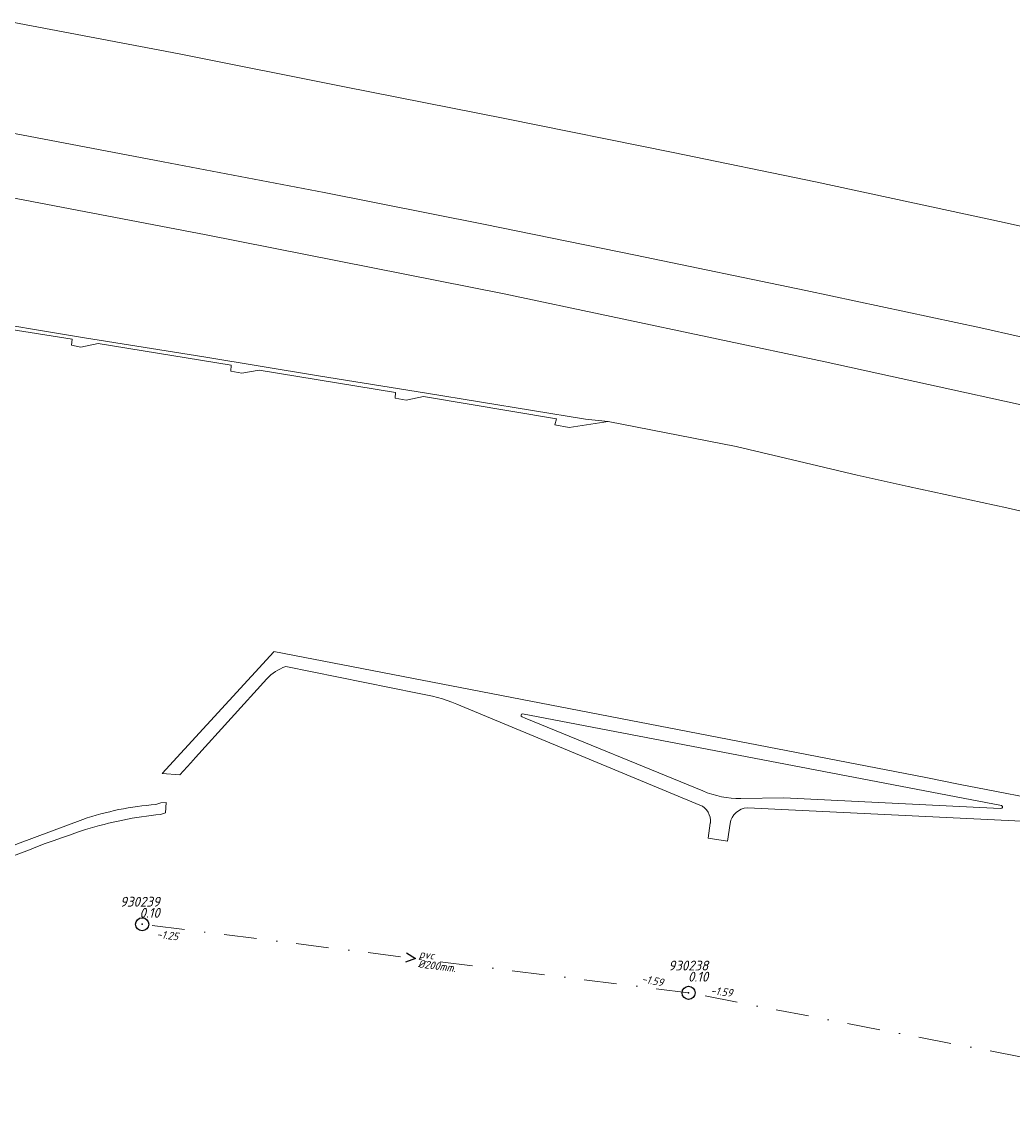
# Model space of a CAD drawing. Extents: x 148869 to 161638, y 453607 to 469810.
# Tile 717 of 1056: x 153988 to 154139, y 468679 to 468848. Entities that reach past the tile are written whole.
import ezdxf
from ezdxf.enums import TextEntityAlignment as Align

# ---------------------------------------------------------------- set-up
doc = ezdxf.new("R2010")
doc.units = 0
doc.header["$PDMODE"] = 32
doc.header["$PDSIZE"] = 2
doc.linetypes.add('RI-VWA', pattern=[11, 5, -3, 0, -3])
doc.layers.get('0').update_dxf_attribs({"linetype": 'CONTINUOUS'})
for name, color, linetype in [('B-OI-RI-BOB-T18-niet meenemen', 252, 'CONTINUOUS'), ('B-OI-RI-DIAMETER-T18-niet meenemen', 252, 'CONTINUOUS'), ('B-OI-RI-MATERIAAL-T18-niet meenemen', 252, 'CONTINUOUS'), ('B-OI-RI-STROOMRICHTING-S-niet meenemen', 252, 'CONTINUOUS'), ('B-OI-RI-VWA_PUTDEKSELHOOGTE-T25-niet meenemen', 252, 'CONTINUOUS'), ('gs dwa', 252, 'CONTINUOUS')]:
    doc.layers.add(name, color=color, linetype=linetype)
for name, color, linetype, lineweight in [('B-OI-RI-VWA_TRANSPORTLEIDING-G-niet meenemen', 252, 'RI-VWA', 18), ('B-RO-VH-VERHARDING_ASFALT-GV', 251, 'CONTINUOUS', 18), ('B-RO-VH-VERHARDING_GESLOTEN-GV', 251, 'CONTINUOUS', 18), ('B-RO-VH-VERHARDING_HALFVERHARDING_GRIND-GV', 251, 'CONTINUOUS', 18)]:
    doc.layers.add(name, color=color, linetype=linetype, lineweight=lineweight)
doc.styles.add('iso15', font='ISO.shx', dxfattribs={"oblique": 15})
doc.styles.add('NLCS-ISO-M750_CURSIEF', font='NLCS-ISO.ttf', dxfattribs={"oblique": 15})

# ---------------------------------------------------------------- blocks, each defined once
blk = doc.blocks.new('ACMAP_ANN_TEMPLATE_diam')
at = {"color": 0, "linetype": 'ByBlock', "style": 'iso15', "oblique": 15}
blk.add_attdef('diam', (0.5, -1.3), '', height=1.2, dxfattribs=at)
blk = doc.blocks.new('ACMAP_ANN_TEMPLATE_mat')
at = {"color": 0, "linetype": 'ByBlock', "style": 'iso15', "oblique": 15}
blk.add_attdef('mat', (0.5, 0.2), '', height=1.2, dxfattribs=at)
blk = doc.blocks.new('ACMAP_ANN_TEMPLATE_nap-l')
at = {"color": 0, "linetype": 'ByBlock', "style": 'iso15', "oblique": 15}
blk.add_attdef('nap-l', (3.3, 0.2), '', height=1.2, dxfattribs=at)
blk = doc.blocks.new('ACMAP_ANN_TEMPLATE_nap-r')
at = {"color": 0, "linetype": 'ByBlock', "style": 'iso15', "oblique": 15}
blk.add_attdef('nap-r', text='', height=1.2, dxfattribs=at).set_placement((-4.1, 0.2), align=Align.RIGHT)
blk = doc.blocks.new('ACMAP_ANN_TEMPLATE_puth-dwa')
at = {"color": 0, "linetype": 'ByBlock', "style": 'iso15', "oblique": 15}
blk.add_attdef('puth-dwa', text='', height=1.5, dxfattribs=at).set_placement((2.7, 1), align=Align.RIGHT)
blk = doc.blocks.new('ACMAP_ANN_TEMPLATE_putnr-dwa')
at = {"color": 0, "linetype": 'ByBlock', "style": 'iso15', "oblique": 15}
blk.add_attdef('putnr-dwa', text='', height=1.5, dxfattribs=at).set_placement((2.7, 2.7), align=Align.RIGHT)

msp = doc.modelspace()

# ---------------------------------------------------------------- linework, layer by layer
at = {"layer": 'B-OI-RI-STROOMRICHTING-S-niet meenemen'}
msp.add_lwpolyline([(154046.63, 468705.44), (154047.97, 468704.55), (154046.45, 468704.01)], dxfattribs=at)
at = {"layer": 'B-OI-RI-VWA_TRANSPORTLEIDING-G-niet meenemen'}
for p, q in [((154089.76, 468699.31), (154006.18, 468709.79)), ((154195.27, 468678.96), (154089.76, 468699.31))]:
    msp.add_line(p, q, dxfattribs=at)
at = {"layer": 'B-RO-VH-VERHARDING_ASFALT-GV'}
for points in [[(154008.29, 468728.1, 0.064164), (153997.1, 468725.82)], [(153997.52, 468724.27, -0.051871), (154009.01, 468726.58)], [(153978.15, 468716.6, -0.029808), (153997.52, 468724.27)]]:
    msp.add_lwpolyline(points, format="xyb", dxfattribs=at)
at = {"layer": 'B-RO-VH-VERHARDING_ASFALT-GV', "flags": 128}
for points in [[(154009.01, 468726.58), (154009.77, 468726.82), (154009.83, 468728.42), (154009.02, 468728.35), (154008.29, 468728.1)], [(153997.1, 468725.82), (153987.09, 468722.09), (153977.2, 468718.05), (153965.24, 468712.45), (153957.91, 468708.62), (153958.65, 468707.21)]]:
    msp.add_lwpolyline(points, dxfattribs=at)
at = {"layer": 'B-RO-VH-VERHARDING_GESLOTEN-GV', "flags": 128}
for points in [[(154162.22, 468811.71), (154138.02, 468817.08), (154109.17, 468823.31), (154087.37, 468827.82), (154061.63, 468832.98), (154037.12, 468837.85), (154011.84, 468842.87), (153986.28, 468847.74)], [(153984.5, 468831.1), (154009.4, 468826.35), (154034.03, 468821.66), (154058.39, 468816.84), (154081.63, 468812.11), (154107.67, 468806.69), (154134.44, 468800.98), (154157.9, 468795.7)], [(154157.57, 468785.49), (154110.65, 468795.78), (154061.54, 468806.17), (154015.95, 468815.22), (153979.93, 468822.09)], [(153975.17, 468802.47), (153995.46, 468799.25), (153995.38, 468798.34), (153996.79, 468798.04), (153999.45, 468798.6), (154019.8, 468795.26), (154019.75, 468794.36), (154021.41, 468794.05), (154024.1, 468794.53), (154044.91, 468791.11), (154044.86, 468790.22), (154046.56, 468789.92), (154049.23, 468790.51), (154069.54, 468787.09), (154069.31, 468786.15), (154071.51, 468785.77), (154077.44, 468786.66), (154073.99, 468787.05), (154049.66, 468791), (154033.16, 468793.67), (154015.62, 468796.55), (153997.34, 468799.45), (153979.02, 468802.52)], [(153979.02, 468802.52), (153997.34, 468799.45), (154015.62, 468796.55), (154033.16, 468793.67), (154049.66, 468791), (154073.99, 468787.05), (154077.44, 468786.66), (154097.04, 468782.84), (154107.6, 468780.33), (154115.51, 468778.46), (154123.32, 468776.75), (154138.41, 468773.48), (154165.9, 468767.09)]]:
    msp.add_lwpolyline(points, dxfattribs=at)
at = {"layer": 'B-RO-VH-VERHARDING_HALFVERHARDING_GRIND-GV', "flags": 128}
for points in [[(154147.1, 468728.07), (154141.84, 468729.12), (154136.57, 468730.16), (154131.3, 468731.18), (154126.03, 468732.21), (154026.3, 468751.48), (154026.3, 468751.47), (154009.23, 468732.86), (154011.95, 468732.63), (154013.62, 468734.47), (154014.34, 468735.28), (154025.24, 468747.32)], [(154028.13, 468749.2), (154048.3, 468745.13)], [(154054.29, 468743.47), (154091.48, 468728.03)], [(154091.92, 468730.18), (154064.75, 468741.32), (154064.28, 468741.51)], [(154064.35, 468741.97), (154137.63, 468727.93)], [(154137.49, 468727.51), (154136.39, 468727.57), (154104.32, 468729.11), (154097.75, 468729.03)], [(154098.74, 468727.59), (154148.04, 468725.19), (154148.02, 468725.16)], [(154093.08, 468725.29), (154093.07, 468725.26), (154092.74, 468722.98), (154095.69, 468722.49), (154096.11, 468725.22)]]:
    msp.add_lwpolyline(points, dxfattribs=at)
at = {"layer": 'B-RO-VH-VERHARDING_HALFVERHARDING_GRIND-GV'}
for points in [[(154025.24, 468747.32, -0.129), (154028.13, 468749.2)], [(154048.3, 468745.13, -0.059252), (154054.29, 468743.47)], [(154064.28, 468741.51, -0.795605), (154064.35, 468741.97)], [(154097.75, 468729.03, -0.104299), (154091.92, 468730.18)], [(154091.48, 468728.03, -0.33697), (154093.08, 468725.29)], [(154096.11, 468725.22, -0.355982), (154098.74, 468727.59)], [(154137.63, 468727.93, -0.880403), (154137.49, 468727.51)]]:
    msp.add_lwpolyline(points, format="xyb", dxfattribs=at)
at = {"layer": 'gs dwa'}
for p in [(154006.18, 468709.79), (154089.76, 468699.31)]:
    msp.add_point(p, dxfattribs=at)

# ---------------------------------------------------------------- block references
at = {"layer": 'B-OI-RI-BOB-T18-niet meenemen'}
ref = msp.add_blockref('ACMAP_ANN_TEMPLATE_nap-r', (154015.67, 468706.6), dxfattribs=dict(at, rotation=352.8530480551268))
ref.add_attrib('nap-r', '-1.25', dxfattribs={"layer": '0', "color": 0, "linetype": 'ByBlock', "height": 1.2, "rotation": 352.853, "style": 'NLCS-ISO-M750_CURSIEF', "oblique": 15}).set_placement((154011.63, 468707.31), align=Align.RIGHT)
ref = msp.add_blockref('ACMAP_ANN_TEMPLATE_nap-r', (154089.76, 468699.31), dxfattribs=dict(at, rotation=349.0832574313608))
ref.add_attrib('nap-r', '-1.59', dxfattribs={"layer": '0', "color": 0, "linetype": 'ByBlock', "height": 1.2, "rotation": 349.0833, "style": 'NLCS-ISO-M750_CURSIEF', "oblique": 15}).set_placement((154085.77, 468700.28), align=Align.RIGHT)
ref = msp.add_blockref('ACMAP_ANN_TEMPLATE_nap-l', (154089.76, 468699.31), dxfattribs=dict(at, rotation=352.8530480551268))
ref.add_attrib('nap-l', '-1.59', (154093.06, 468699.1), dxfattribs={"layer": '0', "color": 0, "linetype": 'ByBlock', "height": 1.2, "rotation": 352.853, "style": 'NLCS-ISO-M750_CURSIEF', "oblique": 15})
at = {"layer": 'B-OI-RI-DIAMETER-T18-niet meenemen'}
ref = msp.add_blockref('ACMAP_ANN_TEMPLATE_diam', (154047.97, 468704.55), dxfattribs=dict(at, rotation=352.8530480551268))
ref.add_attrib('diam', '%%c200mm.', (154048.3, 468703.2), dxfattribs={"layer": '0', "color": 0, "linetype": 'ByBlock', "height": 1.2, "rotation": 352.853, "style": 'NLCS-ISO-M750_CURSIEF', "oblique": 15})
at = {"layer": 'B-OI-RI-MATERIAAL-T18-niet meenemen'}
ref = msp.add_blockref('ACMAP_ANN_TEMPLATE_mat', (154047.97, 468704.55), dxfattribs=dict(at, rotation=352.8530480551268))
ref.add_attrib('mat', 'pvc', (154048.49, 468704.69), dxfattribs={"layer": '0', "color": 0, "linetype": 'ByBlock', "height": 1.2, "rotation": 352.853, "style": 'NLCS-ISO-M750_CURSIEF', "oblique": 15})
at = {"layer": 'B-OI-RI-VWA_PUTDEKSELHOOGTE-T25-niet meenemen'}
ref = msp.add_blockref('ACMAP_ANN_TEMPLATE_putnr-dwa', (154006.18, 468709.79), dxfattribs=at)
ref.add_attrib('putnr-dwa', '930239', dxfattribs={"layer": '0', "color": 0, "linetype": 'ByBlock', "height": 1.5, "style": 'NLCS-ISO-M750_CURSIEF', "oblique": 15}).set_placement((154008.88, 468712.49), align=Align.RIGHT)
ref = msp.add_blockref('ACMAP_ANN_TEMPLATE_puth-dwa', (154006.18, 468709.79), dxfattribs=at)
ref.add_attrib('puth-dwa', '0.10', dxfattribs={"layer": '0', "color": 0, "linetype": 'ByBlock', "height": 1.5, "style": 'NLCS-ISO-M750_CURSIEF', "oblique": 15}).set_placement((154008.88, 468710.79), align=Align.RIGHT)
ref = msp.add_blockref('ACMAP_ANN_TEMPLATE_putnr-dwa', (154090.06, 468700.03), dxfattribs=at)
ref.add_attrib('putnr-dwa', '930238', dxfattribs={"layer": '0', "color": 0, "linetype": 'ByBlock', "height": 1.5, "style": 'NLCS-ISO-M750_CURSIEF', "oblique": 15}).set_placement((154092.76, 468702.73), align=Align.RIGHT)
ref = msp.add_blockref('ACMAP_ANN_TEMPLATE_puth-dwa', (154090.06, 468700.03), dxfattribs=at)
ref.add_attrib('puth-dwa', '0.10', dxfattribs={"layer": '0', "color": 0, "linetype": 'ByBlock', "height": 1.5, "style": 'NLCS-ISO-M750_CURSIEF', "oblique": 15}).set_placement((154092.76, 468701.03), align=Align.RIGHT)

doc.saveas('drawing.dxf')
